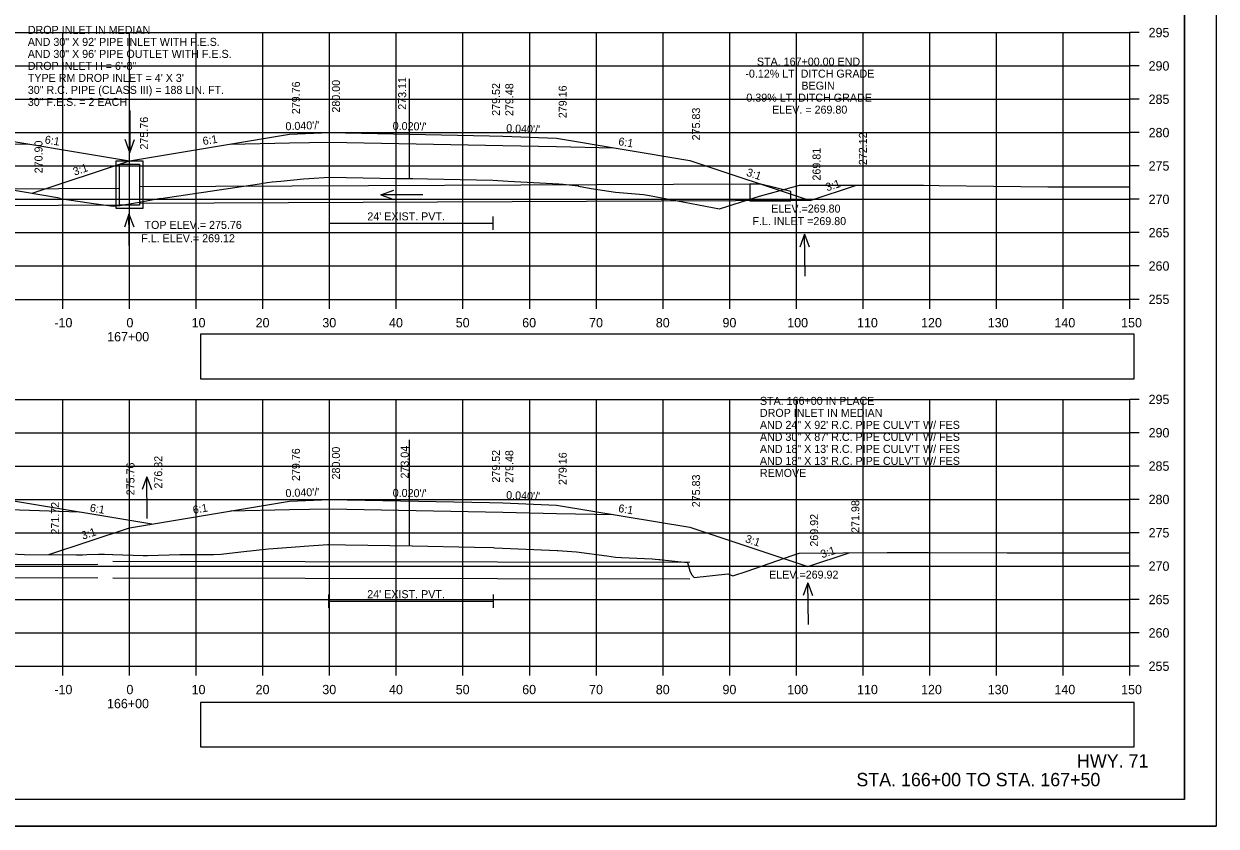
# Model space of a CAD drawing. Extents: x 285 to 4233, y -659 to 3710.
# Drawn here: x 1207.8 to 1386.6, y 1025.6 to 1145.9 of the extents above; entities that cross this region are included whole.
import ezdxf

# ---------------------------------------------------------------- set-up
doc = ezdxf.new("R2010")
doc.units = 0
for name, color, linetype in [('R_Alt Surface', 7, 'Continuous'), ('R_Axis', 7, 'Continuous'), ('R_Axis Annot', 7, 'Continuous'), ('R_Border', 7, 'Continuous'), ('R_Draft', 7, 'Continuous'), ('R_Exist Surface', 7, 'Continuous'), ('R_Fin Surface', 7, 'Continuous'), ('R_Grid', 7, 'Continuous'), ('R_No Plot', 7, 'Continuous'), ('R_Water', 7, 'Continuous'), ('R_Water Annot', 7, 'Continuous'), ('R_Xsect Elev', 7, 'Continuous'), ('R_Xsect Slope', 7, 'Continuous')]:
    doc.layers.add(name, color=color, linetype=linetype)

# ---------------------------------------------------------------- blocks, each defined once
blk = doc.blocks.new('FES30RT_P')
at = {"layer": 'R_Water'}
blk.add_lwpolyline([(-1.646, 0), (-1.646, -2.5), (4.5, -2.5), (4.5, -1.115), (0, 0)], close=True, dxfattribs=at)

msp = doc.modelspace()

# ---------------------------------------------------------------- linework, layer by layer
at = {"layer": 'R_Alt Surface'}
for points in [[(1151.11, 1127.3), (1159.68, 1127.47), (1167.68, 1127.63), (1193.68, 1128.15), (1193.68, 1128.15), (1199.68, 1128.03), (1208.52, 1127.85)], [(1238.84, 1127.85), (1247.68, 1128.03), (1253.68, 1128.15), (1253.68, 1128.15), (1279.68, 1127.63), (1287.68, 1127.47), (1296.24, 1127.3)], [(1253.63, 1116.96), (1253.63, 1114.96)], [(1253.63, 1115.96), (1278.15, 1115.96)], [(1278.15, 1116.96), (1278.15, 1114.96)], [(1151.11, 1072.3), (1159.68, 1072.47), (1167.68, 1072.63), (1193.68, 1073.15), (1199.68, 1073.27), (1205.68, 1073.06), (1216.15, 1072.7)], [(1238.84, 1072.85), (1247.68, 1073.03), (1253.68, 1073.15), (1253.68, 1073.15), (1279.68, 1072.63), (1287.68, 1072.47), (1296.24, 1072.3)], [(1253.52, 1060.32), (1253.52, 1058.32)], [(1278.23, 1060.32), (1278.23, 1058.32)], [(1253.52, 1059.32), (1278.23, 1059.32)]]:
    msp.add_lwpolyline(points, dxfattribs=at)
at = {"layer": 'R_Axis'}
for p, q in [((1373.68, 1104.56), (1373.68, 1144.56)), ((1375.08, 1144.56), (1373.68, 1144.56)), ((1375.08, 1139.56), (1373.68, 1139.56)), ((1375.08, 1134.56), (1373.68, 1134.56)), ((1375.08, 1129.56), (1373.68, 1129.56)), ((1375.08, 1124.56), (1373.68, 1124.56)), ((1375.08, 1119.56), (1373.68, 1119.56)), ((1375.08, 1114.56), (1373.68, 1114.56)), ((1375.08, 1109.56), (1373.68, 1109.56)), ((1073.68, 1104.56), (1373.68, 1104.56)), ((1213.68, 1103.16), (1213.68, 1104.56)), ((1223.68, 1103.16), (1223.68, 1104.56)), ((1233.68, 1103.16), (1233.68, 1104.56)), ((1243.68, 1103.16), (1243.68, 1104.56)), ((1253.68, 1103.16), (1253.68, 1104.56)), ((1263.68, 1103.16), (1263.68, 1104.56)), ((1273.68, 1103.16), (1273.68, 1104.56)), ((1283.68, 1103.16), (1283.68, 1104.56)), ((1293.68, 1103.16), (1293.68, 1104.56)), ((1303.68, 1103.16), (1303.68, 1104.56)), ((1313.68, 1103.16), (1313.68, 1104.56)), ((1323.68, 1103.16), (1323.68, 1104.56)), ((1333.68, 1103.16), (1333.68, 1104.56)), ((1343.68, 1103.16), (1343.68, 1104.56)), ((1353.68, 1103.16), (1353.68, 1104.56)), ((1363.68, 1103.16), (1363.68, 1104.56)), ((1373.68, 1103.16), (1373.68, 1104.56)), ((1375.08, 1104.56), (1373.68, 1104.56)), ((1373.68, 1049.56), (1373.68, 1089.56)), ((1375.08, 1089.56), (1373.68, 1089.56)), ((1375.08, 1084.56), (1373.68, 1084.56)), ((1375.08, 1079.56), (1373.68, 1079.56)), ((1375.08, 1074.56), (1373.68, 1074.56)), ((1375.08, 1069.56), (1373.68, 1069.56)), ((1375.08, 1064.56), (1373.68, 1064.56)), ((1375.08, 1059.56), (1373.68, 1059.56)), ((1375.08, 1054.56), (1373.68, 1054.56)), ((1073.68, 1049.56), (1373.68, 1049.56)), ((1213.68, 1048.16), (1213.68, 1049.56)), ((1223.68, 1048.16), (1223.68, 1049.56)), ((1233.68, 1048.16), (1233.68, 1049.56)), ((1243.68, 1048.16), (1243.68, 1049.56)), ((1253.68, 1048.16), (1253.68, 1049.56)), ((1263.68, 1048.16), (1263.68, 1049.56)), ((1273.68, 1048.16), (1273.68, 1049.56)), ((1283.68, 1048.16), (1283.68, 1049.56)), ((1293.68, 1048.16), (1293.68, 1049.56)), ((1303.68, 1048.16), (1303.68, 1049.56)), ((1313.68, 1048.16), (1313.68, 1049.56)), ((1323.68, 1048.16), (1323.68, 1049.56)), ((1333.68, 1048.16), (1333.68, 1049.56)), ((1343.68, 1048.16), (1343.68, 1049.56)), ((1353.68, 1048.16), (1353.68, 1049.56)), ((1363.68, 1048.16), (1363.68, 1049.56)), ((1373.68, 1048.16), (1373.68, 1049.56)), ((1375.08, 1049.56), (1373.68, 1049.56))]:
    msp.add_line(p, q, dxfattribs=at)
at = {"layer": 'R_Axis Annot'}
for points in [[(1234.32, 1092.66), (1374.32, 1092.66), (1374.32, 1099.32), (1234.32, 1099.32)], [(1234.32, 1037.48), (1374.32, 1037.48), (1374.32, 1044.14), (1234.32, 1044.14)]]:
    msp.add_lwpolyline(points, close=True, dxfattribs=at)
at = {"layer": 'R_Border'}
for q in [(1381.86, 1235.02), (1065.68, 1029.56)]:
    msp.add_line((1381.86, 1029.56), q, dxfattribs=at)
at = {"layer": 'R_Exist Surface'}
for points in [[(1202.22, 1121.61), (1213.2, 1119.78), (1213.21, 1119.7), (1217.61, 1119.01), (1221.21, 1118.53), (1222.22, 1118.65), (1225.12, 1119.14), (1228.38, 1119.72), (1228.39, 1119.68), (1243.16, 1121.88), (1244.3, 1122.09), (1245.05, 1122.19), (1245.09, 1122.17), (1246.37, 1122.3), (1249.77, 1122.64), (1250.55, 1122.69), (1253.63, 1122.89), (1263.82, 1122.7), (1266.15, 1122.66), (1268.37, 1122.62), (1278.15, 1122.41), (1280.44, 1122.28), (1288.07, 1121.86), (1288.7, 1121.81), (1290.96, 1121.6), (1291, 1121.52), (1292.89, 1121.2), (1296.53, 1120.61), (1300.73, 1120.28), (1301.07, 1120.25), (1301.66, 1120.14), (1312.13, 1118.13), (1317.5, 1119.81), (1318.5, 1120.14), (1319.8, 1120.48), (1324.16, 1121.67), (1341.45, 1121.69), (1342.73, 1121.69), (1345.1, 1121.65), (1361.35, 1121.42), (1373.68, 1121.42)], [(1202.76, 1066.58), (1207.91, 1066.29), (1215.75, 1066.28), (1216.55, 1066.27), (1216.64, 1066.27), (1217.29, 1066.29), (1219.04, 1066.36), (1219.93, 1066.34), (1221.14, 1066.33), (1221.18, 1066.33), (1221.19, 1066.33), (1225.72, 1066.17), (1226.4, 1066.17), (1231.22, 1066.33), (1236.3, 1066.33), (1237.43, 1066.35), (1240.35, 1066.71), (1244.53, 1067.16), (1249.28, 1067.53), (1249.87, 1067.58), (1253.44, 1067.81), (1253.52, 1067.82), (1256.06, 1067.77), (1266.06, 1067.6), (1275.42, 1067.4), (1278.23, 1067.35), (1278.47, 1067.33), (1287.82, 1066.89), (1287.88, 1066.89), (1290.68, 1066.7), (1295.23, 1066.09), (1296.57, 1065.92), (1297.44, 1065.88), (1302.07, 1065.66), (1302.48, 1065.59), (1303.04, 1065.56), (1303.19, 1065.54), (1303.55, 1065.49), (1307.33, 1065.13), (1307.67, 1063.85), (1307.94, 1063.3), (1308.32, 1062.85), (1313.38, 1063.39), (1314.14, 1063.13), (1316.28, 1063.82), (1323.06, 1066.18), (1324.07, 1066.49), (1337.29, 1066.59), (1343.5, 1066.63), (1355.26, 1066.57), (1360.44, 1066.55), (1373, 1066.55), (1373.68, 1066.55)]]:
    msp.add_lwpolyline(points, dxfattribs=at)
at = {"layer": 'R_Fin Surface'}
for points in [[(1114.31, 1119.52), (1118.19, 1118.23), (1139.68, 1125.39), (1159.68, 1128.72), (1167.68, 1129.04), (1169.68, 1129.08), (1193.68, 1129.56), (1199.68, 1129.32), (1223.68, 1125.32)], [(1209.09, 1120.46), (1223.68, 1125.32), (1247.68, 1129.32), (1253.68, 1129.56), (1277.68, 1129.08), (1279.68, 1129.04), (1287.68, 1128.72), (1307.68, 1125.39), (1325.74, 1119.37), (1332.69, 1121.68)], [(1117.83, 1063.11), (1139.68, 1070.39), (1159.68, 1073.72), (1167.68, 1074.04), (1169.68, 1074.08), (1193.68, 1074.56), (1199.68, 1074.68), (1205.68, 1074.44), (1227.04, 1070.88)], [(1211.57, 1066.29), (1223.68, 1070.32), (1247.68, 1074.32), (1253.68, 1074.56), (1277.68, 1074.08), (1279.68, 1074.04), (1287.68, 1073.72), (1307.68, 1070.39), (1325.39, 1064.49), (1331.56, 1066.55)]]:
    msp.add_lwpolyline(points, dxfattribs=at)
at = {"layer": 'R_Grid'}
for p, q in [((1073.68, 1144.56), (1373.68, 1144.56)), ((1213.68, 1104.56), (1213.68, 1144.56)), ((1223.68, 1104.56), (1223.68, 1144.56)), ((1233.68, 1104.56), (1233.68, 1144.56)), ((1243.68, 1104.56), (1243.68, 1144.56)), ((1253.68, 1104.56), (1253.68, 1144.56)), ((1263.68, 1104.56), (1263.68, 1144.56)), ((1273.68, 1104.56), (1273.68, 1144.56)), ((1283.68, 1104.56), (1283.68, 1144.56)), ((1293.68, 1104.56), (1293.68, 1144.56)), ((1303.68, 1104.56), (1303.68, 1144.56)), ((1313.68, 1104.56), (1313.68, 1144.56)), ((1323.68, 1104.56), (1323.68, 1144.56)), ((1333.68, 1104.56), (1333.68, 1144.56)), ((1343.68, 1104.56), (1343.68, 1144.56)), ((1353.68, 1104.56), (1353.68, 1144.56)), ((1363.68, 1104.56), (1363.68, 1144.56)), ((1373.68, 1104.56), (1373.68, 1144.56)), ((1073.68, 1139.56), (1373.68, 1139.56)), ((1073.68, 1134.56), (1373.68, 1134.56)), ((1073.68, 1129.56), (1373.68, 1129.56)), ((1073.68, 1124.56), (1373.68, 1124.56)), ((1073.68, 1119.56), (1373.68, 1119.56)), ((1073.68, 1114.56), (1373.68, 1114.56)), ((1073.68, 1109.56), (1373.68, 1109.56)), ((1073.68, 1104.56), (1373.68, 1104.56)), ((1073.68, 1089.56), (1373.68, 1089.56)), ((1213.68, 1049.56), (1213.68, 1089.56)), ((1223.68, 1049.56), (1223.68, 1089.56)), ((1233.68, 1049.56), (1233.68, 1089.56)), ((1243.68, 1049.56), (1243.68, 1089.56)), ((1253.68, 1049.56), (1253.68, 1089.56)), ((1263.68, 1049.56), (1263.68, 1089.56)), ((1273.68, 1049.56), (1273.68, 1089.56)), ((1283.68, 1049.56), (1283.68, 1089.56)), ((1293.68, 1049.56), (1293.68, 1089.56)), ((1303.68, 1049.56), (1303.68, 1089.56)), ((1313.68, 1049.56), (1313.68, 1089.56)), ((1323.68, 1049.56), (1323.68, 1089.56)), ((1333.68, 1049.56), (1333.68, 1089.56)), ((1343.68, 1049.56), (1343.68, 1089.56)), ((1353.68, 1049.56), (1353.68, 1089.56)), ((1363.68, 1049.56), (1363.68, 1089.56)), ((1373.68, 1049.56), (1373.68, 1089.56)), ((1073.68, 1084.56), (1373.68, 1084.56)), ((1073.68, 1079.56), (1373.68, 1079.56)), ((1073.68, 1074.56), (1373.68, 1074.56)), ((1073.68, 1069.56), (1373.68, 1069.56)), ((1073.68, 1064.56), (1373.68, 1064.56)), ((1073.68, 1059.56), (1373.68, 1059.56)), ((1073.68, 1054.56), (1373.68, 1054.56)), ((1073.68, 1049.56), (1373.68, 1049.56))]:
    msp.add_line(p, q, dxfattribs=at)
at = {"layer": 'R_No Plot'}
msp.add_line((1053.28, 1025.58), (1386.61, 1025.58), dxfattribs=at)
for points in [[(1053.27, 1238.92), (1386.61, 1238.92), (1386.61, 1025.58), (1053.27, 1025.58)], [(1299.6, 1235.02), (1319.22, 1235.02), (1319.22, 1225.14), (1335.33, 1225.14), (1358.53, 1225.14), (1358.65, 1196.99), (1381.86, 1196.99), (1381.86, 1029.56), (1065.68, 1029.56), (1065.68, 1235.02)]]:
    msp.add_lwpolyline(points, close=True, dxfattribs=at)
at = {"layer": 'R_Water'}
for p, q in [((1222.18, 1121.18), (1127.44, 1120.77)), ((1316.69, 1121.83), (1225.18, 1121.43)), ((1325.74, 1119.37), (1225.18, 1118.93)), ((1222.18, 1118.68), (1118.19, 1118.23)), ((1218.92, 1064.82), (1127.22, 1064.46)), ((1221.18, 1065.31), (1307.67, 1065.16)), ((1218.92, 1062.82), (1127.22, 1062.46)), ((1221.18, 1062.81), (1307.67, 1062.66))]:
    msp.add_line(p, q, dxfattribs=at)
for points in [[(1223.68, 1125.32), (1225.68, 1125.32), (1225.68, 1118.18), (1223.68, 1118.18), (1221.68, 1118.18), (1221.68, 1125.32)], [(1223.68, 1124.82), (1225.18, 1124.82), (1225.18, 1118.68), (1223.68, 1118.68), (1222.18, 1118.68), (1222.18, 1124.82)]]:
    msp.add_lwpolyline(points, close=True, dxfattribs=at)
at = {"layer": 'R_Water Annot'}
for p, q in [((1223.75, 1132.88), (1223.75, 1126.6)), ((1223.75, 1126.6), (1223.05, 1128.52)), ((1223.75, 1126.6), (1224.45, 1128.52)), ((1261.38, 1120.23), (1263.3, 1120.93)), ((1267.66, 1120.23), (1261.38, 1120.23)), ((1261.38, 1120.23), (1263.3, 1119.53)), ((1223.59, 1117.32), (1222.91, 1115.39)), ((1223.67, 1111.04), (1223.59, 1117.32)), ((1223.59, 1117.32), (1224.31, 1115.41)), ((1324.88, 1114.33), (1324.2, 1112.4)), ((1324.97, 1108.05), (1324.88, 1114.33)), ((1324.88, 1114.33), (1325.6, 1112.42)), ((1226.26, 1077.97), (1225.58, 1076.04)), ((1226.34, 1071.69), (1226.26, 1077.97)), ((1226.26, 1077.97), (1226.98, 1076.06)), ((1325.38, 1062.08), (1324.71, 1060.15)), ((1325.47, 1055.8), (1325.38, 1062.08)), ((1325.38, 1062.08), (1326.11, 1060.17))]:
    msp.add_line(p, q, dxfattribs=at)
at = {"layer": 'R_Xsect Elev'}
for p, q in [((1265.68, 1122.67), (1265.68, 1137.62)), ((1265.68, 1067.61), (1265.68, 1083.49))]:
    msp.add_line(p, q, dxfattribs=at)

# ---------------------------------------------------------------- block references
msp.add_blockref('FES30RT_P', (1318.34, 1121.83), dxfattribs=at)

# ---------------------------------------------------------------- texts
at = {"layer": 'R_Axis Annot'}
for s, p in [('295', (1376.48, 1143.86)), ('290', (1376.48, 1138.86)), ('285', (1376.48, 1133.86)), ('280', (1376.48, 1128.86)), ('275', (1376.48, 1123.86)), ('270', (1376.48, 1118.86)), ('265', (1376.48, 1113.86)), ('260', (1376.48, 1108.86)), ('255', (1376.48, 1103.86)), ('-10', (1212.41, 1100.36)), ('0', (1223.22, 1100.36)), ('10', (1232.99, 1100.36)), ('20', (1242.59, 1100.36)), ('30', (1252.59, 1100.36)), ('40', (1262.59, 1100.36)), ('50', (1272.59, 1100.36)), ('60', (1282.56, 1100.36)), ('70', (1292.59, 1100.36)), ('80', (1302.59, 1100.36)), ('90', (1312.59, 1100.36)), ('100', (1322.3, 1100.36)), ('110', (1332.76, 1100.36)), ('120', (1342.36, 1100.36)), ('130', (1352.36, 1100.36)), ('140', (1362.36, 1100.36)), ('150', (1372.36, 1100.36)), ('167+00', (1220.33, 1098.26)), ('295', (1376.48, 1088.86)), ('290', (1376.48, 1083.86)), ('285', (1376.48, 1078.86)), ('280', (1376.48, 1073.86)), ('275', (1376.48, 1068.86)), ('270', (1376.48, 1063.86)), ('265', (1376.48, 1058.86)), ('260', (1376.48, 1053.86)), ('255', (1376.48, 1048.86)), ('-10', (1212.41, 1045.36)), ('0', (1223.22, 1045.36)), ('10', (1232.99, 1045.36)), ('20', (1242.59, 1045.36)), ('30', (1252.59, 1045.36)), ('40', (1262.59, 1045.36)), ('50', (1272.59, 1045.36)), ('60', (1282.56, 1045.36)), ('70', (1292.59, 1045.36)), ('80', (1302.59, 1045.36)), ('90', (1312.59, 1045.36)), ('100', (1322.3, 1045.36)), ('110', (1332.76, 1045.36)), ('120', (1342.36, 1045.36)), ('130', (1352.36, 1045.36)), ('140', (1362.36, 1045.36)), ('150', (1372.36, 1045.36)), ('166+00', (1220.3, 1043.26))]:
    msp.add_text(s, height=1.4, dxfattribs=at).set_placement(p)
at = {"layer": 'R_Draft'}
for s, p in [('HWY. 71', (1365.75, 1034.37)), ('STA. 166+00 TO STA. 167+50', (1332.67, 1031.56))]:
    msp.add_text(s, height=2, dxfattribs=at).set_placement(p)
at = {"layer": 'R_Water'}
for p in [(1259.34, 1116.4), (1259.33, 1059.76)]:
    msp.add_text("24' EXIST. PVT.", height=1.2, dxfattribs=at).set_placement(p)
at = {"layer": 'R_Water Annot'}
for s, p in [('DROP INLET IN MEDIAN', (1208.43, 1144.36)), ('AND 30" X 92\' PIPE INLET WITH F.E.S.', (1208.43, 1142.56)), ('AND 30" X 96\' PIPE OUTLET WITH F.E.S.', (1208.43, 1140.76)), ('DROP INLET H = 6\'-8"', (1208.43, 1138.96)), ("TYPE RM DROP INLET = 4' X 3'", (1208.43, 1137.16)), ('30" R.C. PIPE (CLASS III) = 188 LIN. FT.', (1208.43, 1135.36)), ('30" F.E.S. = 2 EACH', (1208.43, 1133.56)), ('TOP ELEV.= 275.76', (1225.93, 1115.12)), ('F.L. INLET =269.80', (1317.08, 1115.69)), ('F.L. ELEV.= 269.12', (1225.43, 1113.12)), ('STA. 166+00 IN PLACE', (1318.2, 1088.74)), ('DROP INLET IN MEDIAN', (1318.2, 1086.94)), ('AND 24" X 92\' R.C. PIPE CULV\'T W/ FES', (1318.2, 1085.14)), ('AND 30" X 87\' R.C. PIPE CULV\'T W/ FES', (1318.2, 1083.34)), ('AND 18" X 13\' R.C. PIPE CULV\'T W/ FES', (1318.2, 1081.54)), ('AND 18" X 13\' R.C. PIPE CULV\'T W/ FES', (1318.2, 1079.74)), ('REMOVE', (1318.2, 1077.94))]:
    msp.add_text(s, height=1.2, dxfattribs=at).set_placement(p)
at = {"layer": 'R_Xsect Elev'}
for s, p in [('STA. 167+00.00 END', (1317.75, 1139.6)), ('-0.12% LT. DITCH GRADE', (1316.02, 1137.8)), ('BEGIN', (1324.42, 1136)), ('0.39% LT. DITCH GRADE', (1316.17, 1134.2)), ('ELEV. = 269.80', (1320.02, 1132.4)), ('ELEV.=269.80', (1319.89, 1117.57)), ('ELEV.=269.92', (1319.58, 1062.69))]:
    msp.add_text(s, height=1.2, dxfattribs=at).set_placement(p)
for s, p in [('279.76', (1249.23, 1132.32)), ('280.00', (1255.23, 1132.56)), ('273.11', (1265.16, 1132.99)), ('279.52', (1279.23, 1132.08)), ('279.48', (1281.23, 1132.04)), ('279.16', (1289.23, 1131.72)), ('275.76', (1226.46, 1127.02)), ('275.83', (1309.23, 1128.39)), ('270.90', (1210.64, 1123.46)), ('272.12', (1334.24, 1124.68)), ('269.81', (1327.29, 1122.37)), ('279.76', (1249.23, 1077.32)), ('280.00', (1255.23, 1077.56)), ('273.04', (1265.54, 1077.7)), ('279.52', (1279.23, 1077.08)), ('279.48', (1281.23, 1077.04)), ('275.76', (1224.42, 1075.18)), ('276.32', (1228.59, 1076.19)), ('279.16', (1289.23, 1076.72)), ('275.83', (1309.23, 1073.39)), ('271.72', (1213.12, 1069.29)), ('271.98', (1333.11, 1069.55)), ('269.92', (1326.93, 1067.49))]:
    msp.add_text(s, height=1.2, rotation=90, dxfattribs=at).set_placement(p)
at = {"layer": 'R_Xsect Slope'}
for s, rotation, p in [("0.040'/'", 2.2906, (1247.09, 1129.9)), ("0.020'/'", 358.8542, (1263.13, 1129.97)), ("0.040'/'", 357.7093, (1280.14, 1129.63)), ('6:1', 350.5375, (1210.91, 1127.96)), ('6:1', 9.4622, (1234.75, 1127.68)), ('6:1', 350.5386, (1296.91, 1127.69)), ('3:1', 18.434, (1215.44, 1123.1)), ('3:1', 341.5648, (1316.08, 1123.12)), ('3:1', 18.4333, (1328.27, 1120.74)), ("0.040'/'", 2.2906, (1247.09, 1074.9)), ("0.020'/'", 358.8542, (1263.13, 1074.97)), ("0.040'/'", 357.7096, (1280.14, 1074.63)), ('6:1', 350.5379, (1217.67, 1072.76)), ('6:1', 9.4622, (1233.27, 1072.4)), ('6:1', 350.5386, (1296.91, 1072.69)), ('3:1', 18.4339, (1216.68, 1068.52)), ('3:1', 341.5641, (1315.9, 1068.18)), ('3:1', 18.4296, (1327.53, 1065.73))]:
    msp.add_text(s, height=1.2, rotation=rotation, dxfattribs=at).set_placement(p)

doc.saveas('drawing.dxf')
